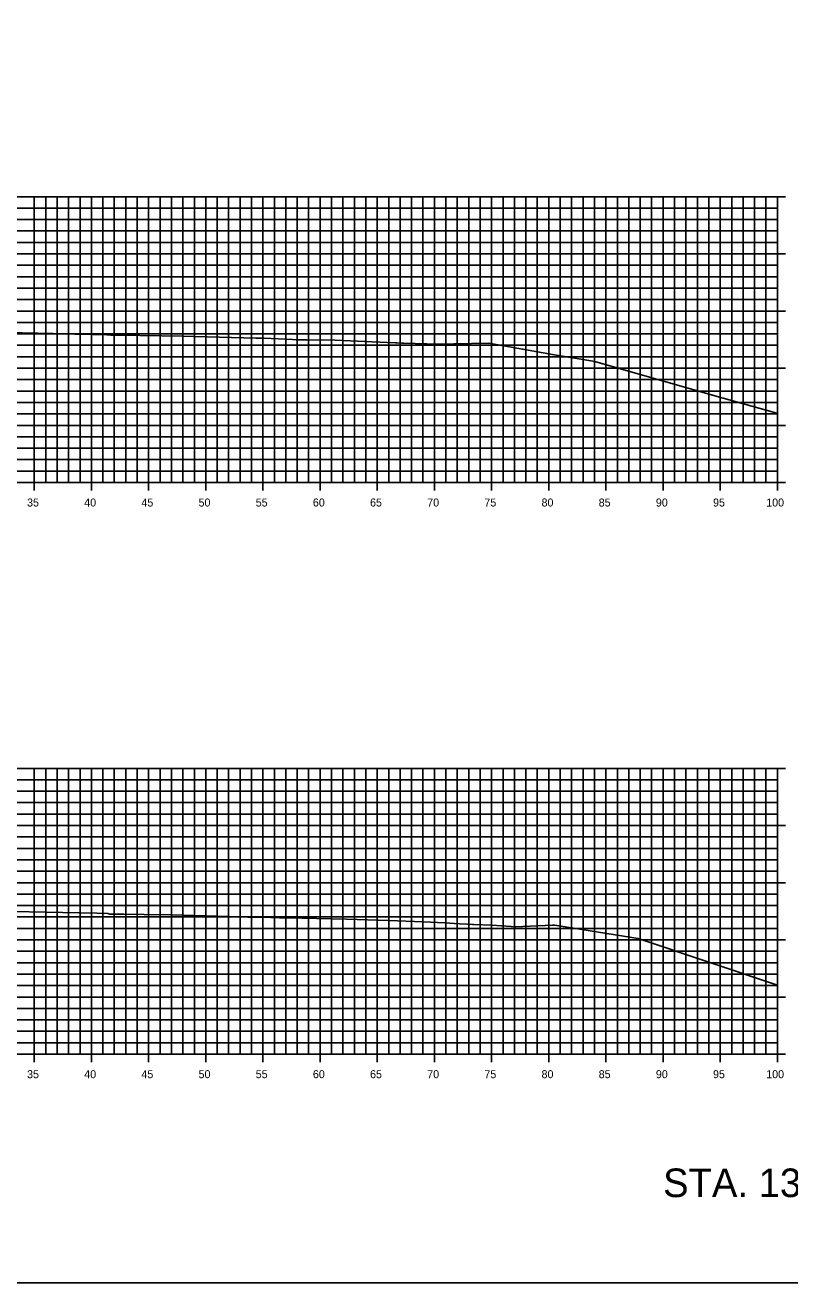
# Model space of a CAD drawing. Extents: x 674939 to 678919, y 750652 to 765176.
# Drawn here: x 678772.7 to 678839.6, y 752302.6 to 752412.6 of the extents above; entities that cross this region are included whole.
import ezdxf

# ---------------------------------------------------------------- set-up
doc = ezdxf.new("R2010")
doc.units = 0
for name, color, linetype in [('R_Axis', 7, 'Continuous'), ('R_Axis Annot', 7, 'Continuous'), ('R_Draft', 7, 'Continuous'), ('R_Exist Surface', 7, 'Continuous'), ('R_Grid', 7, 'Continuous'), ('R_No Plot', 7, 'Continuous')]:
    doc.layers.add(name, color=color, linetype=linetype)

msp = doc.modelspace()

# ---------------------------------------------------------------- linework, layer by layer
at = {"layer": 'R_Axis'}
for p, q in [((678839.23, 752397.55), (678837.83, 752397.55)), ((678838.53, 752372.55), (678838.53, 752397.55)), ((678839.23, 752392.55), (678837.83, 752392.55)), ((678839.23, 752387.55), (678837.83, 752387.55)), ((678839.23, 752382.55), (678837.83, 752382.55)), ((678839.23, 752377.55), (678837.83, 752377.55)), ((678638.53, 752372.55), (678838.53, 752372.55)), ((678773.53, 752371.85), (678773.53, 752373.25)), ((678778.53, 752371.85), (678778.53, 752373.25)), ((678783.53, 752371.85), (678783.53, 752373.25)), ((678788.53, 752371.85), (678788.53, 752373.25)), ((678793.53, 752371.85), (678793.53, 752373.25)), ((678798.53, 752371.85), (678798.53, 752373.25)), ((678803.53, 752371.85), (678803.53, 752373.25)), ((678808.53, 752371.85), (678808.53, 752373.25)), ((678813.53, 752371.85), (678813.53, 752373.25)), ((678818.53, 752371.85), (678818.53, 752373.25)), ((678823.53, 752371.85), (678823.53, 752373.25)), ((678828.53, 752371.85), (678828.53, 752373.25)), ((678833.53, 752371.85), (678833.53, 752373.25)), ((678839.23, 752372.55), (678837.83, 752372.55)), ((678838.53, 752371.85), (678838.53, 752373.25)), ((678839.23, 752347.55), (678837.83, 752347.55)), ((678838.53, 752322.55), (678838.53, 752347.55)), ((678839.23, 752342.55), (678837.83, 752342.55)), ((678839.23, 752337.55), (678837.83, 752337.55)), ((678839.23, 752332.55), (678837.83, 752332.55)), ((678839.23, 752327.55), (678837.83, 752327.55)), ((678773.53, 752321.85), (678773.53, 752323.25)), ((678778.53, 752321.85), (678778.53, 752323.25)), ((678783.53, 752321.85), (678783.53, 752323.25)), ((678788.53, 752321.85), (678788.53, 752323.25)), ((678793.53, 752321.85), (678793.53, 752323.25)), ((678798.53, 752321.85), (678798.53, 752323.25)), ((678803.53, 752321.85), (678803.53, 752323.25)), ((678808.53, 752321.85), (678808.53, 752323.25)), ((678813.53, 752321.85), (678813.53, 752323.25)), ((678818.53, 752321.85), (678818.53, 752323.25)), ((678823.53, 752321.85), (678823.53, 752323.25)), ((678828.53, 752321.85), (678828.53, 752323.25)), ((678833.53, 752321.85), (678833.53, 752323.25)), ((678838.53, 752321.85), (678838.53, 752323.25)), ((678638.53, 752322.55), (678838.53, 752322.55)), ((678839.23, 752322.55), (678837.83, 752322.55))]:
    msp.add_line(p, q, dxfattribs=at)
at = {"layer": 'R_Exist Surface'}
for points in [[(678768.38, 752385.72), (678775.15, 752385.57), (678777.07, 752385.53), (678779.89, 752385.47), (678780.22, 752385.43), (678781.88, 752385.43), (678782.76, 752385.42), (678786.58, 752385.35), (678787.6, 752385.32), (678792.91, 752385.17), (678793.15, 752385.17), (678793.63, 752385.16), (678796.12, 752385.05), (678796.45, 752385.04), (678797.36, 752385.02), (678799.86, 752384.99), (678804.4, 752384.8), (678805.12, 752384.76), (678805.24, 752384.76), (678805.69, 752384.74), (678805.85, 752384.73), (678808.85, 752384.65), (678809.25, 752384.64), (678809.28, 752384.64), (678809.47, 752384.66), (678809.53, 752384.66), (678810.22, 752384.68), (678813.28, 752384.75), (678818.86, 752383.74), (678822.55, 752383.13), (678833.07, 752380.12), (678838.28, 752378.66), (678838.53, 752378.59)], [(678771.65, 752335.04), (678774.53, 752334.98), (678777.45, 752334.92), (678779.04, 752334.88), (678779.95, 752334.84), (678780.15, 752334.81), (678780.25, 752334.79), (678781.36, 752334.79), (678783.14, 752334.77), (678785.46, 752334.73), (678787.44, 752334.68), (678789.46, 752334.61), (678791.5, 752334.56), (678791.96, 752334.55), (678792, 752334.55), (678792.15, 752334.55), (678792.25, 752334.53), (678792.65, 752334.51), (678793.47, 752334.52), (678794.97, 752334.49), (678795.06, 752334.49), (678796.93, 752334.46), (678800.85, 752334.36), (678804.54, 752334.24), (678807.55, 752334.13), (678809.45, 752334.03), (678810.71, 752333.96), (678811.43, 752333.92), (678811.86, 752333.9), (678811.95, 752333.89), (678813.55, 752333.82), (678815.25, 752333.73), (678815.52, 752333.7), (678815.61, 752333.68), (678818.86, 752333.83), (678819.02, 752333.84), (678819.25, 752333.8), (678826.36, 752332.68), (678838.53, 752328.6)]]:
    msp.add_lwpolyline(points, dxfattribs=at)
at = {"layer": 'R_Grid'}
for p, q in [((678638.53, 752397.55), (678838.53, 752397.55)), ((678773.53, 752372.55), (678773.53, 752397.55)), ((678774.53, 752372.55), (678774.53, 752397.55)), ((678775.53, 752372.55), (678775.53, 752397.55)), ((678776.53, 752372.55), (678776.53, 752397.55)), ((678777.53, 752372.55), (678777.53, 752397.55)), ((678778.53, 752372.55), (678778.53, 752397.55)), ((678779.53, 752372.55), (678779.53, 752397.55)), ((678780.53, 752372.55), (678780.53, 752397.55)), ((678781.53, 752372.55), (678781.53, 752397.55)), ((678782.53, 752372.55), (678782.53, 752397.55)), ((678783.53, 752372.55), (678783.53, 752397.55)), ((678784.53, 752372.55), (678784.53, 752397.55)), ((678785.53, 752372.55), (678785.53, 752397.55)), ((678786.53, 752372.55), (678786.53, 752397.55)), ((678787.53, 752372.55), (678787.53, 752397.55)), ((678788.53, 752372.55), (678788.53, 752397.55)), ((678789.53, 752372.55), (678789.53, 752397.55)), ((678790.53, 752372.55), (678790.53, 752397.55)), ((678791.53, 752372.55), (678791.53, 752397.55)), ((678792.53, 752372.55), (678792.53, 752397.55)), ((678793.53, 752372.55), (678793.53, 752397.55)), ((678794.53, 752372.55), (678794.53, 752397.55)), ((678795.53, 752372.55), (678795.53, 752397.55)), ((678796.53, 752372.55), (678796.53, 752397.55)), ((678797.53, 752372.55), (678797.53, 752397.55)), ((678798.53, 752372.55), (678798.53, 752397.55)), ((678799.53, 752372.55), (678799.53, 752397.55)), ((678800.53, 752372.55), (678800.53, 752397.55)), ((678801.53, 752372.55), (678801.53, 752397.55)), ((678802.53, 752372.55), (678802.53, 752397.55)), ((678803.53, 752372.55), (678803.53, 752397.55)), ((678804.53, 752372.55), (678804.53, 752397.55)), ((678805.53, 752372.55), (678805.53, 752397.55)), ((678806.53, 752372.55), (678806.53, 752397.55)), ((678807.53, 752372.55), (678807.53, 752397.55)), ((678808.53, 752372.55), (678808.53, 752397.55)), ((678809.53, 752372.55), (678809.53, 752397.55)), ((678810.53, 752372.55), (678810.53, 752397.55)), ((678811.53, 752372.55), (678811.53, 752397.55)), ((678812.53, 752372.55), (678812.53, 752397.55)), ((678813.53, 752372.55), (678813.53, 752397.55)), ((678814.53, 752372.55), (678814.53, 752397.55)), ((678815.53, 752372.55), (678815.53, 752397.55)), ((678816.53, 752372.55), (678816.53, 752397.55)), ((678817.53, 752372.55), (678817.53, 752397.55)), ((678818.53, 752372.55), (678818.53, 752397.55)), ((678819.53, 752372.55), (678819.53, 752397.55)), ((678820.53, 752372.55), (678820.53, 752397.55)), ((678821.53, 752372.55), (678821.53, 752397.55)), ((678822.53, 752372.55), (678822.53, 752397.55)), ((678823.53, 752372.55), (678823.53, 752397.55)), ((678824.53, 752372.55), (678824.53, 752397.55)), ((678825.53, 752372.55), (678825.53, 752397.55)), ((678826.53, 752372.55), (678826.53, 752397.55)), ((678827.53, 752372.55), (678827.53, 752397.55)), ((678828.53, 752372.55), (678828.53, 752397.55)), ((678829.53, 752372.55), (678829.53, 752397.55)), ((678830.53, 752372.55), (678830.53, 752397.55)), ((678831.53, 752372.55), (678831.53, 752397.55)), ((678832.53, 752372.55), (678832.53, 752397.55)), ((678833.53, 752372.55), (678833.53, 752397.55)), ((678834.53, 752372.55), (678834.53, 752397.55)), ((678835.53, 752372.55), (678835.53, 752397.55)), ((678836.53, 752372.55), (678836.53, 752397.55)), ((678837.53, 752372.55), (678837.53, 752397.55)), ((678838.53, 752372.55), (678838.53, 752397.55)), ((678638.53, 752396.55), (678838.53, 752396.55)), ((678638.53, 752395.55), (678838.53, 752395.55)), ((678638.53, 752394.55), (678838.53, 752394.55)), ((678638.53, 752393.55), (678838.53, 752393.55)), ((678638.53, 752392.55), (678838.53, 752392.55)), ((678638.53, 752391.55), (678838.53, 752391.55)), ((678638.53, 752390.55), (678838.53, 752390.55)), ((678638.53, 752389.55), (678838.53, 752389.55)), ((678638.53, 752388.55), (678838.53, 752388.55)), ((678638.53, 752387.55), (678838.53, 752387.55)), ((678638.53, 752386.55), (678838.53, 752386.55)), ((678638.53, 752385.55), (678838.53, 752385.55)), ((678638.53, 752384.55), (678838.53, 752384.55)), ((678638.53, 752383.55), (678838.53, 752383.55)), ((678638.53, 752382.55), (678838.53, 752382.55)), ((678638.53, 752381.55), (678838.53, 752381.55)), ((678638.53, 752380.55), (678838.53, 752380.55)), ((678638.53, 752379.55), (678838.53, 752379.55)), ((678638.53, 752378.55), (678838.53, 752378.55)), ((678638.53, 752377.55), (678838.53, 752377.55)), ((678638.53, 752376.55), (678838.53, 752376.55)), ((678638.53, 752375.55), (678838.53, 752375.55)), ((678638.53, 752374.55), (678838.53, 752374.55)), ((678638.53, 752373.55), (678838.53, 752373.55)), ((678638.53, 752372.55), (678838.53, 752372.55)), ((678638.53, 752347.55), (678838.53, 752347.55)), ((678773.53, 752322.55), (678773.53, 752347.55)), ((678774.53, 752322.55), (678774.53, 752347.55)), ((678775.53, 752322.55), (678775.53, 752347.55)), ((678776.53, 752322.55), (678776.53, 752347.55)), ((678777.53, 752322.55), (678777.53, 752347.55)), ((678778.53, 752322.55), (678778.53, 752347.55)), ((678779.53, 752322.55), (678779.53, 752347.55)), ((678780.53, 752322.55), (678780.53, 752347.55)), ((678781.53, 752322.55), (678781.53, 752347.55)), ((678782.53, 752322.55), (678782.53, 752347.55)), ((678783.53, 752322.55), (678783.53, 752347.55)), ((678784.53, 752322.55), (678784.53, 752347.55)), ((678785.53, 752322.55), (678785.53, 752347.55)), ((678786.53, 752322.55), (678786.53, 752347.55)), ((678787.53, 752322.55), (678787.53, 752347.55)), ((678788.53, 752322.55), (678788.53, 752347.55)), ((678789.53, 752322.55), (678789.53, 752347.55)), ((678790.53, 752322.55), (678790.53, 752347.55)), ((678791.53, 752322.55), (678791.53, 752347.55)), ((678792.53, 752322.55), (678792.53, 752347.55)), ((678793.53, 752322.55), (678793.53, 752347.55)), ((678794.53, 752322.55), (678794.53, 752347.55)), ((678795.53, 752322.55), (678795.53, 752347.55)), ((678796.53, 752322.55), (678796.53, 752347.55)), ((678797.53, 752322.55), (678797.53, 752347.55)), ((678798.53, 752322.55), (678798.53, 752347.55)), ((678799.53, 752322.55), (678799.53, 752347.55)), ((678800.53, 752322.55), (678800.53, 752347.55)), ((678801.53, 752322.55), (678801.53, 752347.55)), ((678802.53, 752322.55), (678802.53, 752347.55)), ((678803.53, 752322.55), (678803.53, 752347.55)), ((678804.53, 752322.55), (678804.53, 752347.55)), ((678805.53, 752322.55), (678805.53, 752347.55)), ((678806.53, 752322.55), (678806.53, 752347.55)), ((678807.53, 752322.55), (678807.53, 752347.55)), ((678808.53, 752322.55), (678808.53, 752347.55)), ((678809.53, 752322.55), (678809.53, 752347.55)), ((678810.53, 752322.55), (678810.53, 752347.55)), ((678811.53, 752322.55), (678811.53, 752347.55)), ((678812.53, 752322.55), (678812.53, 752347.55)), ((678813.53, 752322.55), (678813.53, 752347.55)), ((678814.53, 752322.55), (678814.53, 752347.55)), ((678815.53, 752322.55), (678815.53, 752347.55)), ((678816.53, 752322.55), (678816.53, 752347.55)), ((678817.53, 752322.55), (678817.53, 752347.55)), ((678818.53, 752322.55), (678818.53, 752347.55)), ((678819.53, 752322.55), (678819.53, 752347.55)), ((678820.53, 752322.55), (678820.53, 752347.55)), ((678821.53, 752322.55), (678821.53, 752347.55)), ((678822.53, 752322.55), (678822.53, 752347.55)), ((678823.53, 752322.55), (678823.53, 752347.55)), ((678824.53, 752322.55), (678824.53, 752347.55)), ((678825.53, 752322.55), (678825.53, 752347.55)), ((678826.53, 752322.55), (678826.53, 752347.55)), ((678827.53, 752322.55), (678827.53, 752347.55)), ((678828.53, 752322.55), (678828.53, 752347.55)), ((678829.53, 752322.55), (678829.53, 752347.55)), ((678830.53, 752322.55), (678830.53, 752347.55)), ((678831.53, 752322.55), (678831.53, 752347.55)), ((678832.53, 752322.55), (678832.53, 752347.55)), ((678833.53, 752322.55), (678833.53, 752347.55)), ((678834.53, 752322.55), (678834.53, 752347.55)), ((678835.53, 752322.55), (678835.53, 752347.55)), ((678836.53, 752322.55), (678836.53, 752347.55)), ((678837.53, 752322.55), (678837.53, 752347.55)), ((678838.53, 752322.55), (678838.53, 752347.55)), ((678638.53, 752346.55), (678838.53, 752346.55)), ((678638.53, 752345.55), (678838.53, 752345.55)), ((678638.53, 752344.55), (678838.53, 752344.55)), ((678638.53, 752343.55), (678838.53, 752343.55)), ((678638.53, 752342.55), (678838.53, 752342.55)), ((678638.53, 752341.55), (678838.53, 752341.55)), ((678638.53, 752340.55), (678838.53, 752340.55)), ((678638.53, 752339.55), (678838.53, 752339.55)), ((678638.53, 752338.55), (678838.53, 752338.55)), ((678638.53, 752337.55), (678838.53, 752337.55)), ((678638.53, 752336.55), (678838.53, 752336.55)), ((678638.53, 752335.55), (678838.53, 752335.55)), ((678638.53, 752334.55), (678838.53, 752334.55)), ((678638.53, 752333.55), (678838.53, 752333.55)), ((678638.53, 752332.55), (678838.53, 752332.55)), ((678638.53, 752331.55), (678838.53, 752331.55)), ((678638.53, 752330.55), (678838.53, 752330.55)), ((678638.53, 752329.55), (678838.53, 752329.55)), ((678638.53, 752328.55), (678838.53, 752328.55)), ((678638.53, 752327.55), (678838.53, 752327.55)), ((678638.53, 752326.55), (678838.53, 752326.55)), ((678638.53, 752325.55), (678838.53, 752325.55)), ((678638.53, 752324.55), (678838.53, 752324.55)), ((678638.53, 752323.55), (678838.53, 752323.55)), ((678638.53, 752322.55), (678838.53, 752322.55))]:
    msp.add_line(p, q, dxfattribs=at)
at = {"layer": 'R_No Plot'}
msp.add_lwpolyline([(678578.53, 752302.55), (678918.53, 752302.55), (678918.53, 752522.55), (678578.53, 752522.55)], close=True, dxfattribs=at)

# ---------------------------------------------------------------- texts
at = {"layer": 'R_Axis Annot'}
for s, p in [('35', (678772.9, 752370.45)), ('40', (678777.9, 752370.45)), ('45', (678782.9, 752370.45)), ('50', (678787.9, 752370.45)), ('55', (678792.9, 752370.45)), ('60', (678797.9, 752370.45)), ('65', (678802.9, 752370.45)), ('70', (678807.9, 752370.45)), ('75', (678812.9, 752370.45)), ('80', (678817.9, 752370.45)), ('85', (678822.9, 752370.45)), ('90', (678827.9, 752370.45)), ('95', (678832.9, 752370.45)), ('100', (678837.55, 752370.45)), ('35', (678772.9, 752320.45)), ('40', (678777.9, 752320.45)), ('45', (678782.9, 752320.45)), ('50', (678787.9, 752320.45)), ('55', (678792.9, 752320.45)), ('60', (678797.9, 752320.45)), ('65', (678802.9, 752320.45)), ('70', (678807.9, 752320.45)), ('75', (678812.9, 752320.45)), ('80', (678817.9, 752320.45)), ('85', (678822.9, 752320.45)), ('90', (678827.9, 752320.45)), ('95', (678832.9, 752320.45)), ('100', (678837.55, 752320.45))]:
    msp.add_text(s, height=0.7, dxfattribs=at).set_placement(p)
at = {"layer": 'R_Draft'}
msp.add_text('STA. 1335+00 TO STA. 1337+00', height=2.5, dxfattribs=at).set_placement((678828.53, 752310.05))

doc.saveas('drawing.dxf')
